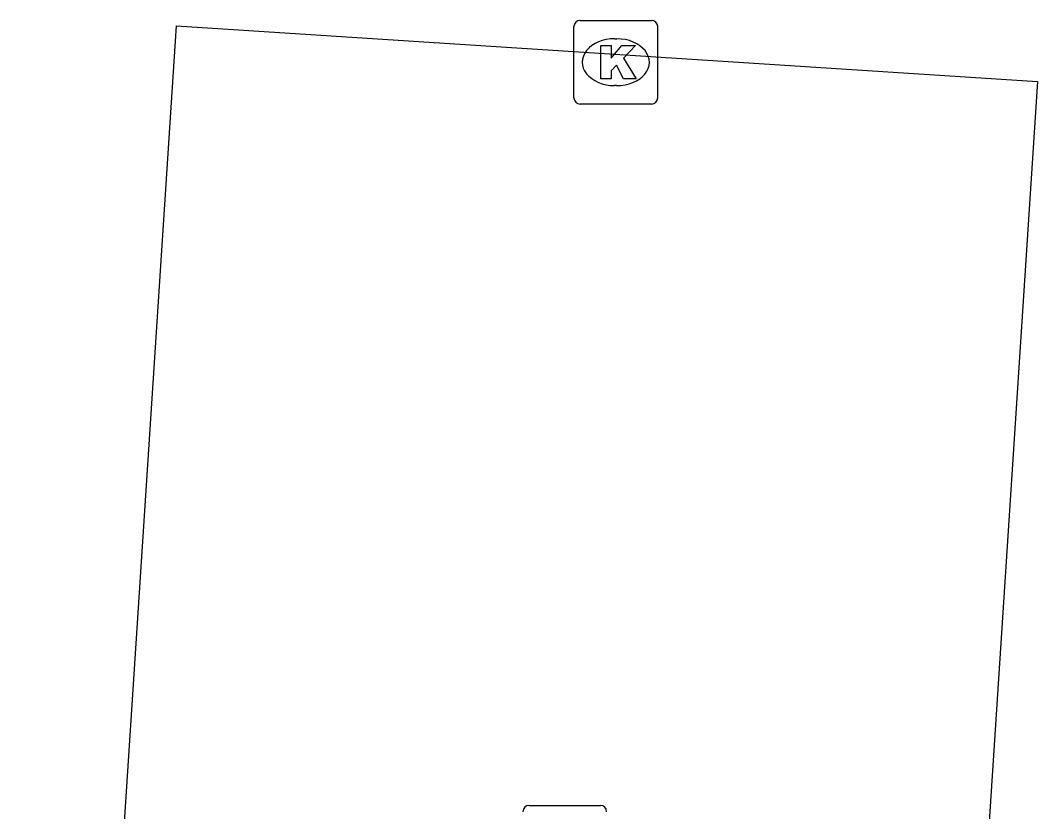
# Model space of a CAD drawing. Extents: x 161848 to 162726, y 385382 to 386521.
# Drawn here: x 162071.23 to 162083.38, y 385611.91 to 385621.37 of the extents above; entities that cross this region are included whole.
import ezdxf

# ---------------------------------------------------------------- set-up
doc = ezdxf.new("R2010")
doc.units = 0
doc.layers.add('IMGEO_Kolk', color=7, linetype='Continuous')
doc.layers.add('IMGEO_Rijbaan_lokaal_open', color=7, linetype='Continuous')

msp = doc.modelspace()

# ---------------------------------------------------------------- linework, layer by layer
at = {"layer": 'IMGEO_Kolk'}
for p, q in [((162077.842, 385620.441), (162077.842, 385621.293)), ((162077.917, 385621.367), (162078.769, 385621.367)), ((162078.843, 385621.293), (162078.843, 385620.441)), ((162078.33, 385621.147), (162078.355, 385621.147)), ((162078.353, 385620.587), (162078.328, 385620.587)), ((162078.769, 385620.367), (162077.917, 385620.367)), ((162077.306, 385611.979), (162078.158, 385611.979))]:
    msp.add_line(p, q, dxfattribs=at)
for points in [[(162077.842, 385620.441), (162077.842, 385621.293)], [(162077.917, 385621.367), (162078.769, 385621.367)], [(162078.843, 385621.293), (162078.843, 385620.441)], [(162078.163, 385621.067), (162078.286, 385621.067), (162078.286, 385620.916), (162078.416, 385621.067), (162078.58, 385621.067), (162078.434, 385620.916), (162078.587, 385620.667), (162078.435, 385620.667), (162078.35, 385620.831), (162078.286, 385620.764), (162078.286, 385620.667), (162078.163, 385620.667), (162078.163, 385621.067)], [(162078.769, 385620.367), (162077.917, 385620.367)], [(162077.306, 385611.979), (162078.158, 385611.979)]]:
    msp.add_lwpolyline(points, dxfattribs=at)
for centre, start, end in [((162077.919, 385621.291), 91.552, 178.448), ((162077.919, 385621.291), 91.552, 178.448), ((162078.767, 385621.291), 1.552, 88.448), ((162078.767, 385621.291), 1.552, 88.448), ((162077.919, 385620.443), 181.552, 268.448), ((162077.919, 385620.443), 181.552, 268.448), ((162078.767, 385620.443), 271.552, 358.448), ((162078.767, 385620.443), 271.552, 358.448), ((162077.308, 385611.903), 91.552, 178.448), ((162077.308, 385611.903), 91.552, 178.448), ((162078.156, 385611.903), 1.552, 88.448), ((162078.156, 385611.903), 1.552, 88.448)]:
    msp.add_arc(centre, 0.0765, start, end, dxfattribs=at)
for centre, major_axis, ratio, start_param, end_param in [((162078.329, 385620.867), (-0.387, 0.002), 0.722429, 4.712389, 7.853982), ((162078.354, 385620.867), (-0.39, 0.002), 0.717154, 1.570796, 4.712389)]:
    msp.add_ellipse(centre, major_axis=major_axis, ratio=ratio, start_param=start_param, end_param=end_param, dxfattribs=at)
at = {"layer": 'IMGEO_Rijbaan_lokaal_open'}
msp.add_lwpolyline([(162071.227, 385592.737), (162073.093, 385621.302), (162083.384, 385620.637), (162081.518, 385592.065)], dxfattribs=at)

doc.saveas('drawing.dxf')
